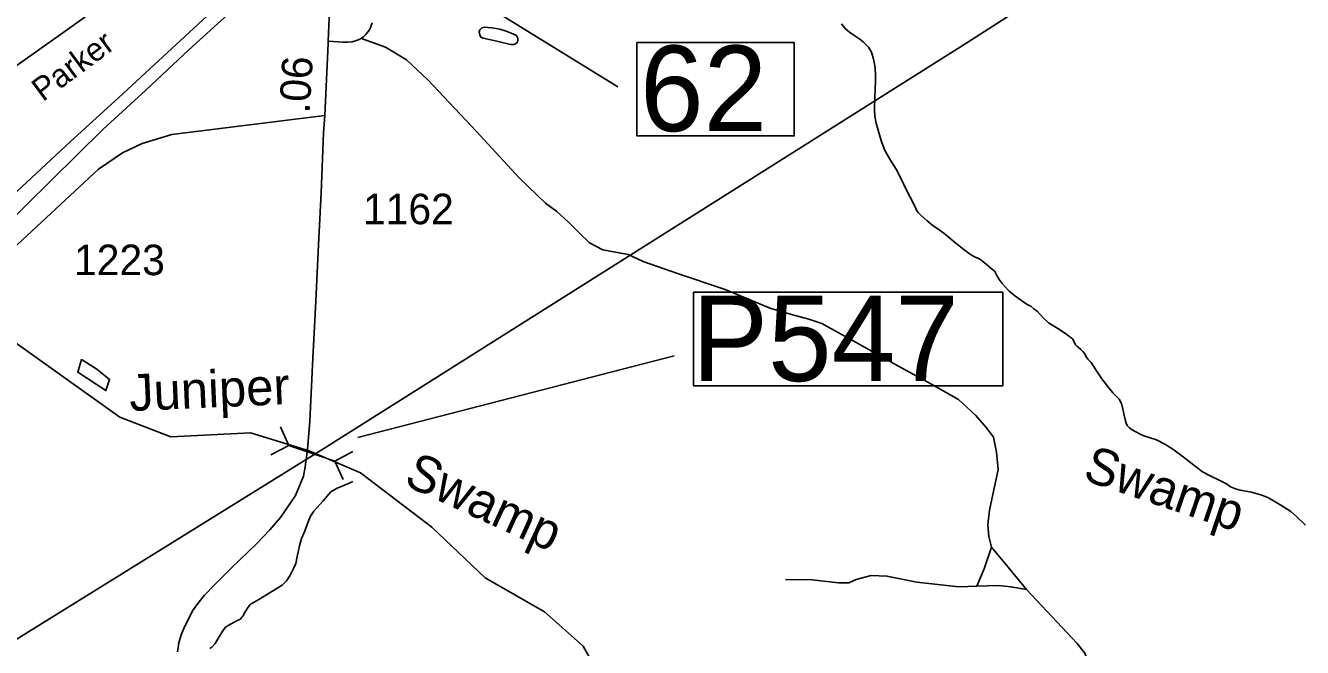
# Model space of a CAD drawing. Extents: x 2082433 to 2279600, y 546599 to 755198.
# Drawn here: x 2169683 to 2174911, y 610913 to 613458 of the extents above; entities that cross this region are included whole.
import ezdxf

# ---------------------------------------------------------------- set-up
doc = ezdxf.new("R2010")
doc.units = 0
for name, color, linetype in [('Exist Hydrographic Creek Single Shore', 7, 'Continuous'), ('Exist Hydrographic Creek Single Shore Label', 7, 'Continuous'), ('Exist Hydrographic Misc Water Feature', 7, 'Continuous'), ('Exist Road Non-System Type 51', 7, 'Continuous'), ('Exist Road Primary Interstate Divided Center Attributed', 7, 'Continuous'), ('Exist Road Primary Interstate Service Attributed', 7, 'Continuous'), ('Exist Road Secondary Mileage Hundredths English Label', 7, 'Continuous'), ('Exist Road Secondary Structure Pipe CELL', 7, 'Continuous'), ('Exist Road Secondary Structure Pipe Number Label', 7, 'Continuous'), ('Exist Road Secondary Structure Standard Bridge Number Label', 7, 'Continuous'), ('Exist Road Secondary Type 51 Attributed', 7, 'Continuous'), ('Exist Road Secondary Type 51 Label', 7, 'Continuous'), ('Exist Road Secondary Type 51 Number Label', 7, 'Continuous'), ('Exist Utilities Electrical Transmission Line', 7, 'Continuous')]:
    doc.layers.add(name, color=color, linetype=linetype)

msp = doc.modelspace()

# ---------------------------------------------------------------- linework, layer by layer
at = {"layer": 'Exist Hydrographic Creek Single Shore'}
for points in [[(2173023.9, 613463.9), (2173040.1, 613444), (2173056.1, 613430.2), (2173074.5, 613418.1), (2173098.7, 613402.3), (2173112.9, 613390.4), (2173134.6, 613368.5), (2173147.1, 613348.4), (2173152.8, 613324.8), (2173159, 613300.7), (2173161.3, 613282.5), (2173163.3, 613254.6), (2173163.3, 613226.7), (2173161.5, 613200.6), (2173159.8, 613164.7), (2173158.4, 613114.7), (2173160.4, 613086.8), (2173166.4, 613058.7), (2173174.6, 613029.1), (2173184.8, 612991), (2173199.2, 612949.1), (2173221.3, 612911.3), (2173247.4, 612869.3), (2173269.3, 612827.4), (2173287.8, 612789.7), (2173322.4, 612721.7), (2173332.3, 612699.9), (2173338.2, 612692.1), (2173348.9, 612681.9), (2173374.7, 612658.2), (2173398.5, 612638.4), (2173422.7, 612622.5), (2173449.1, 612602.3), (2173485, 612572.6), (2173519.1, 612545.1), (2173551.3, 612521.2), (2173571.4, 612509.2), (2173589.4, 612503.2), (2173603.1, 612491.4), (2173617.7, 612479.5), (2173643.5, 612457.8), (2173649.7, 612453.6), (2173658.1, 612437.7), (2173669.6, 612417.7), (2173681.9, 612402.1), (2173696.2, 612386.2), (2173708.3, 612372.2), (2173732.1, 612352.3), (2173756.3, 612334.5), (2173784.4, 612316.4), (2173798.4, 612308.6), (2173810.9, 612298.6), (2173826.6, 612286.9), (2173848.8, 612260.9), (2173870.9, 612240.9), (2173909.1, 612217.3), (2173941.1, 612197.5), (2173959.1, 612183.8), (2173963, 612181.6), (2173969.4, 612175.8), (2173975.3, 612165.5), (2173981.5, 612151.6), (2173987.2, 612145.9), (2173993.4, 612141.7), (2174003.2, 612131.7), (2174011.2, 612124), (2174019.4, 612113.8), (2174025.3, 612102), (2174031.9, 612092.1), (2174045.6, 612078.2), (2174065.7, 612048.4), (2174089.9, 612012.3), (2174118, 611974.4), (2174134.2, 611954.5), (2174148.2, 611940.7), (2174160.3, 611928.7), (2174170.5, 611910.9), (2174176.9, 611882.8), (2174180.8, 611863.2), (2174184.9, 611845.1), (2174189, 611831.1), (2174193.3, 611821.1), (2174203.1, 611811.1), (2174213.2, 611803.1), (2174231.2, 611793.1), (2174247.2, 611785.4), (2174261.6, 611779.2)], [(2172083.8, 610708.2), (2171966.9, 610917.3), (2171807.8, 611058.3), (2171564.8, 611197.7), (2171346.8, 611405.5), (2171054.8, 611627.9), (2170845.1, 611717.6), (2170603.7, 611791.2), (2170278.7, 611774.8), (2170069.7, 611854.5), (2169534.8, 612236.1), (2169301.8, 612201.4), (2169084.7, 612232.1), (2168917.7, 612356.8), (2168633.7, 612470.8), (2168483, 612562.8)], [(2174261.6, 611779.2), (2174313.4, 611761.6), (2174347.5, 611743.9), (2174379.9, 611724), (2174427.5, 611688.4), (2174465.8, 611658.7), (2174502.1, 611630.9), (2174536.1, 611613.2), (2174570, 611597.1), (2174600.1, 611581.6), (2174616.3, 611569.4), (2174636.2, 611561.5), (2174656.1, 611555.7), (2174702.4, 611547.9), (2174744.3, 611536.3), (2174772.6, 611524.3), (2174792.6, 611512.4), (2174822.4, 611494.9), (2174862.8, 611469), (2174886.6, 611449.1), (2174923.1, 611413.2)], [(2170437.8, 610908.4), (2170445.5, 610914.1), (2170459.3, 610928.2), (2170473, 610952.5), (2170489, 610976.5), (2170500.9, 610994.6), (2170512.8, 611002.5), (2170540.7, 611016.9), (2170557.1, 611025), (2170562.8, 611029), (2170568.8, 611037), (2170572.9, 611040.9), (2170582.7, 611058.8), (2170594.6, 611076.9), (2170600.6, 611084.9), (2170604.7, 611089.2), (2170610.4, 611093.2), (2170638.3, 611109.2), (2170692, 611141.7), (2170734.3, 611167.7), (2170751.7, 611185.8), (2170765.6, 611206), (2170781.6, 611238), (2170789.8, 611256.3), (2170795.4, 611284.3), (2170799.1, 611302.3), (2170805.2, 611328.2), (2170812.8, 611358.2), (2170825.1, 611386), (2170840.7, 611426.2), (2170850.1, 611450.3), (2170864.1, 611470.5), (2170902.2, 611512.6)]]:
    msp.add_lwpolyline(points, dxfattribs=at)
at = {"layer": 'Exist Hydrographic Misc Water Feature'}
for points in [[(2171613.1, 613394), (2171668.9, 613380.3), (2171683, 613380.2), (2171689, 613382.5), (2171697, 613390.2), (2171699.2, 613398.4), (2171698.8, 613406.6), (2171693.3, 613416.4), (2171678.9, 613424.2), (2171650.8, 613434.2), (2171624.8, 613442.1), (2171592.6, 613447.8), (2171562.7, 613451.5), (2171551, 613447.6), (2171542.8, 613439.5), (2171540.5, 613431.3), (2171543, 613419.6), (2171547.3, 613409.7), (2171557.1, 613405.7), (2171613.1, 613394)], [(2169975.2, 612051.4), (2170027.6, 612009.4), (2170012.1, 611963.5), (2169897, 612038.8), (2169913, 612090.8), (2169975.2, 612051.4)], [(2170902.2, 611512.6), (2170933.8, 611548.8), (2170959.8, 611564.8), (2170979.5, 611573.1), (2171005.3, 611583), (2171023.6, 611591.2)]]:
    msp.add_lwpolyline(points, dxfattribs=at)
at = {"layer": 'Exist Road Non-System Type 51'}
for points in [[(2171059.2, 613404.6), (2171156.4, 613369.7), (2171243.1, 613317.2), (2171329.8, 613235.1), (2171528.3, 613025.2), (2171706.2, 612833.6), (2171812.3, 612730.9), (2171857.9, 612696.7), (2171905.8, 612653.4), (2171951.5, 612607.8), (2171992.5, 612569), (2172047.3, 612539.3), (2172149.9, 612521.1), (2172211.5, 612491.4), (2172353, 612443.5), (2172548, 612377.3), (2172735.1, 612299.8), (2172819.5, 612274.7), (2172890.2, 612256.4), (2172942.7, 612238.2), (2173084.1, 612160.6), (2173254.1, 612064.8), (2173377.3, 611998.6), (2173502.7, 611927.9), (2173573.4, 611861.8), (2173616.8, 611811.6), (2173646.4, 611772.8), (2173657.9, 611711.2), (2173664.7, 611640.5), (2173629.3, 611474), (2173622.5, 611414.6), (2173627.1, 611366.7), (2173638.5, 611323.4)], [(2173638.5, 611323.4), (2173607.7, 611234.4), (2173578, 611163.7)], [(2173638.5, 611323.4), (2173705.8, 611241.3), (2173781, 611150)], [(2173578, 611163.7), (2173503.9, 611161.4), (2173332.8, 611179.7), (2173209.6, 611204.8), (2173145.7, 611207), (2173084.1, 611191.1), (2173054.5, 611177.4), (2173011.1, 611177.4), (2172903.9, 611188.8), (2172794.4, 611191.1)], [(2173578, 611163.7), (2173664.7, 611166), (2173717.2, 611161.4), (2173781, 611150)], [(2173781, 611150), (2173988.6, 610928.7), (2174019.4, 610889.9), (2174040, 610835.2), (2174085.6, 610759.9), (2174206.5, 610607.1), (2174268.1, 610545.5), (2174347.9, 610465.6), (2174538.4, 610258), (2174609.2, 610157.7), (2174668.5, 610052.7), (2174756.3, 609883.9), (2174792.8, 609797.2), (2174836.1, 609747), (2174874.9, 609701.4), (2174906.9, 609648.9), (2174941.1, 609617)]]:
    msp.add_lwpolyline(points, dxfattribs=at)
at = {"layer": 'Exist Road Primary Interstate Divided Center Attributed'}
for points in [[(2170946.4, 613979.3), (2170065.1, 613162.5), (2169866.2, 612982.1), (2169447, 612592.5), (2168951.4, 612126.1), (2168405.3, 611601.8), (2168195.6, 611423.6), (2167942.1, 611217.3), (2167643.3, 610986.6), (2167394.3, 610818.9), (2167139.1, 610661.6), (2166773, 610463.1), (2166478.8, 610309.3), (2165960.6, 610066.9), (2165274.8, 609752.6), (2164718.9, 609490.3), (2164075.2, 609197), (2163457.4, 608910.4), (2162768.3, 608590.5), (2162176, 608316), (2161522.3, 608009.5), (2160938.4, 607749.7), (2160555, 607560.1), (2160142.4, 607370.9)], [(2167487.8, 610810.1), (2167767.4, 611007.6), (2168229.6, 611385.1), (2168449.8, 611573.9), (2168982.9, 612075.4), (2169234.5, 612302.6), (2169577.8, 612616.9), (2169999.6, 613031.6), (2170176.5, 613193.2), (2170351.6, 613357.7), (2170527.5, 613517.8), (2170669.5, 613646.1), (2170824.3, 613793.3), (2170944.9, 613901.3)]]:
    msp.add_lwpolyline(points, dxfattribs=at)
at = {"layer": 'Exist Road Primary Interstate Service Attributed'}
msp.add_lwpolyline([(2170922.2, 613394.3), (2170984.3, 613390.1), (2171001.3, 613389.6), (2171020.6, 613390.7), (2171037.8, 613395.7), (2171049.2, 613400.7), (2171058.2, 613405.7), (2171066.4, 613411.9), (2171073.3, 613418.1), (2171081.1, 613426.1), (2171087.4, 613435.2), (2171092.2, 613442.8), (2171097.6, 613453.5), (2171102.6, 613468.4)], dxfattribs=at)
at = {"layer": 'Exist Road Secondary Structure Pipe CELL'}
for p, q in [((2170727.2, 611815.2), (2170761.9, 611739.5)), ((2170688.2, 611700.8), (2170761.9, 611739.5)), ((2170761.9, 611739.5), (2170949.6, 611675.4)), ((2171023.4, 611714.2), (2170949.6, 611675.4)), ((2170984.3, 611599.7), (2170949.6, 611675.4))]:
    msp.add_line(p, q, dxfattribs=at)
at = {"layer": 'Exist Road Secondary Structure Pipe Number Label'}
msp.add_line((2171043.5, 611772.4), (2172339.4, 612106.2), dxfattribs=at)
msp.add_lwpolyline([(2172418.1, 612366.9), (2173684.2, 612366.9), (2173684.2, 611983), (2172418.1, 611983)], close=True, dxfattribs=at)
at = {"layer": 'Exist Road Secondary Structure Standard Bridge Number Label'}
msp.add_line((2171075.5, 613844.4), (2172108.5, 613207.1), dxfattribs=at)
msp.add_lwpolyline([(2172186.5, 613388), (2172830.6, 613388), (2172830.6, 613005.6), (2172186.5, 613005.6)], close=True, dxfattribs=at)
at = {"layer": 'Exist Road Secondary Type 51 Attributed'}
for points in [[(2170961.3, 614205.1), (2170903.2, 614197.4), (2170867.2, 614183.7), (2170606.1, 613990.2), (2170444.1, 613864.7), (2169827, 613421), (2169535.6, 613216.9), (2169410.7, 613142.7), (2169212.8, 613062.9), (2168989.6, 612974)], [(2170944.9, 613901.3), (2170928.4, 613518.6), (2170922.2, 613394.3), (2170922.2, 613383.6)], [(2170922.2, 613383.6), (2170908.1, 613090.1)], [(2167640.2, 610803.5), (2167941.3, 611025.1), (2168261.1, 611283.7), (2168474.3, 611476), (2168730.3, 611715.4), (2169018.7, 611982.8), (2169285.8, 612224.5), (2169552.7, 612470.9), (2169982.7, 612870.1), (2170080.8, 612936.3), (2170160.6, 612975), (2170281.6, 613011.5), (2170908.1, 613090.1)], [(2170908.1, 613090.1), (2170903.6, 613018.6), (2170893.2, 612772.6), (2170882.8, 612559.7), (2170870.5, 612302), (2170860.1, 612097), (2170847.8, 611838.7), (2170837.4, 611722.8), (2170828.8, 611651.6), (2170820.8, 611613.5), (2170788.3, 611533.8), (2170727.5, 611444.2), (2170684, 611393.3), (2170628.7, 611336.2), (2170526.9, 611238.6), (2170456.3, 611168.7), (2170415.8, 611127), (2170388.8, 611092), (2170366.7, 611062.5), (2170347.1, 611023.3), (2170333.6, 610997.5), (2170320.1, 610963.8), (2170311.5, 610931.9), (2170304.8, 610895)]]:
    msp.add_lwpolyline(points, dxfattribs=at)
at = {"layer": 'Exist Utilities Electrical Transmission Line'}
msp.add_lwpolyline([(2159164, 604449.3), (2161823.7, 606095.6), (2164105.1, 607511.9), (2165846.4, 608585.3), (2165955.9, 608659.9), (2167539.9, 609640.3), (2170900.8, 611724.5), (2173536.7, 613386.7), (2176206, 615099), (2179049.2, 616838.4), (2181703.4, 618428.6), (2184752, 620267), (2185283.3, 620681.9), (2186203.1, 621386.7)], dxfattribs=at)

# ---------------------------------------------------------------- texts
at = {"layer": 'Exist Hydrographic Creek Single Shore Label'}
for s, rotation, p in [('Juniper', 2.5541, (2170110.5, 611879.7)), ('Swamp', 335.3929, (2171226.5, 611580.5)), ('Swamp', 341.2648, (2174006.9, 611600.1))]:
    msp.add_text(s, height=150, rotation=rotation, dxfattribs=at).set_placement(p)
at = {"layer": 'Exist Road Secondary Mileage Hundredths English Label'}
msp.add_text('.06', height=125, rotation=86.499, dxfattribs=at).set_placement((2170845.9, 613096.1))
at = {"layer": 'Exist Road Secondary Structure Pipe Number Label'}
msp.add_text('P547', height=350, dxfattribs=at).set_placement((2172411, 612002.8))
at = {"layer": 'Exist Road Secondary Structure Standard Bridge Number Label'}
msp.add_text('62', height=350, dxfattribs=at).set_placement((2172199, 613025.4))
at = {"layer": 'Exist Road Secondary Type 51 Label'}
msp.add_text('Parker', height=95, rotation=36.5796, dxfattribs=at).set_placement((2169754.3, 613143.7))
at = {"layer": 'Exist Road Secondary Type 51 Number Label'}
for s, p in [('1162', (2171064.8, 612644.5)), ('1223', (2169881.9, 612436.1))]:
    msp.add_text(s, height=125, dxfattribs=at).set_placement(p)

doc.saveas('drawing.dxf')
